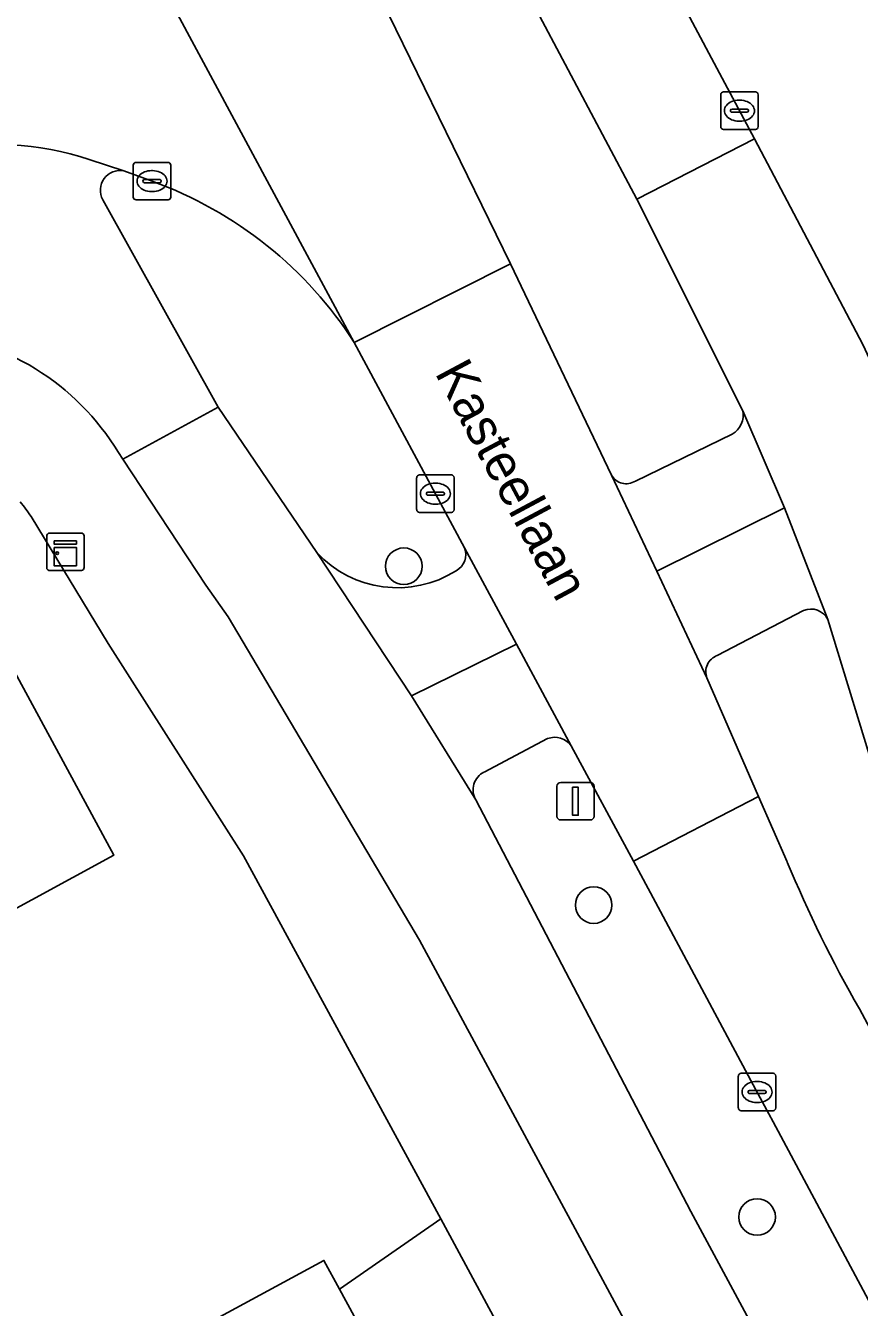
# Model space of a CAD drawing. Extents: x 157793 to 159380, y 380877 to 382313.
# Drawn here: x 158925.94 to 158948.21, y 381745.04 to 381779.27 of the extents above; entities that cross this region are included whole.
import ezdxf

# ---------------------------------------------------------------- set-up
doc = ezdxf.new("R2010")
doc.units = 0
for name, color, linetype in [('IMGEO_Berm_groen', 7, 'Continuous'), ('IMGEO_Boom', 7, 'Continuous'), ('IMGEO_Erf', 7, 'Continuous'), ('IMGEO_Fietspad_gesloten', 7, 'Continuous'), ('IMGEO_Fietspad_open', 7, 'Continuous'), ('IMGEO_Groenvoorziening', 7, 'Continuous'), ('IMGEO_Kast', 7, 'Continuous'), ('IMGEO_Kolk', 7, 'Continuous'), ('IMGEO_Lichtmast', 7, 'Continuous'), ('IMGEO_Muur', 7, 'Continuous'), ('IMGEO_Openbare_ruimte_label', 7, 'Continuous'), ('IMGEO_Pand', 7, 'Continuous'), ('IMGEO_Rijbaan_lokaal_gesloten', 7, 'Continuous'), ('IMGEO_Verkeerseiland_gesloten', 7, 'Continuous'), ('IMGEO_Verkeerseiland_groen', 7, 'Continuous'), ('IMGEO_Verkeerseiland_open', 7, 'Continuous'), ('IMGEO_Voetpad_open', 7, 'Continuous')]:
    doc.layers.add(name, color=color, linetype=linetype)

msp = doc.modelspace()

# ---------------------------------------------------------------- linework, layer by layer
at = {"layer": 'IMGEO_Berm_groen'}
for points in [[(158928.295, 381807.852), (158930.337, 381804.186), (158943.604, 381779.619), (158945.401, 381776.247), (158948.296, 381770.756)], [(158939.878, 381760.232), (158938.179, 381759.338)], [(158968.811, 381707.36), (158963.975, 381716.327), (158957.376, 381728.536), (158945.899, 381750), (158945.442, 381750.854), (158942.76, 381755.863), (158942.168, 381756.961), (158940.511, 381760.039)], [(158937.957, 381758.592), (158943.705, 381747.6), (158966.061, 381706.092)]]:
    msp.add_lwpolyline(points, dxfattribs=at)
for centre, radius, start, end in [((158940.067, 381759.718), 0.547, 35.8457, 110.2417), ((158938.429, 381758.857), 0.542, 117.5147, 209.3406)]:
    msp.add_arc(centre, radius, start, end, dxfattribs=at)
at = {"layer": 'IMGEO_Boom'}
for centre in [(158936.037, 381764.833), (158941.108, 381755.786), (158945.474, 381747.457)]:
    msp.add_circle(centre, 0.489, dxfattribs=at)
at = {"layer": 'IMGEO_Erf'}
for points in [[(158933.901, 381746.299), (158934.32, 381745.528), (158937.022, 381747.405), (158931.756, 381757.101), (158928.144, 381762.772), (158926.083, 381766.157)], [(158912.349, 381759.869), (158912.943, 381758.776), (158913.186, 381758.908), (158914.674, 381759.716), (158918.365, 381761.72), (158924.106, 381764.836), (158928.295, 381757.119), (158923.901, 381754.734), (158922.556, 381754.006), (158917.131, 381751.066), (158916.894, 381750.938), (158916.713, 381750.94), (158916.175, 381751.848), (158912.707, 381750)], [(158898.636, 381714.48), (158903.984, 381717.375), (158904.612, 381716.216), (158904.99, 381716.421), (158905.718, 381716.815), (158910.22, 381719.253), (158911.632, 381720.017), (158916.029, 381722.397), (158916.283, 381721.927), (158918.947, 381723.368), (158920.796, 381719.953), (158921.996, 381720.603), (158924.739, 381719.787), (158925.457, 381722.044), (158920.681, 381730.913), (158918.292, 381735.306), (158917.24, 381737.239), (158920.017, 381738.749), (158922.794, 381740.259), (158925.57, 381741.769), (158928.347, 381743.279), (158929.509, 381743.911), (158931.124, 381744.789), (158933.901, 381746.299)]]:
    msp.add_lwpolyline(points, dxfattribs=at)
msp.add_arc((158922.697, 381763.944), 4.045, 33.1708, 40.1501, dxfattribs=at)
at = {"layer": 'IMGEO_Fietspad_gesloten'}
msp.add_lwpolyline([(158966.061, 381706.092), (158943.705, 381747.6), (158937.957, 381758.592), (158936.244, 381761.371), (158933.713, 381765.2), (158931.077, 381769.08), (158928.533, 381767.689), (158930.753, 381764.33), (158931.349, 381763.482), (158936.457, 381754.845), (158939.072, 381750), (158947.033, 381735.237), (158967.603, 381696.522)], dxfattribs=at)
at = {"layer": 'IMGEO_Fietspad_open'}
for points in [[(158928.558, 381775.388), (158927.636, 381775.692)], [(158928.413, 381767.87), (158928.533, 381767.689), (158931.077, 381769.08), (158927.999, 381774.619)], [(158946.201, 381766.395), (158945.091, 381768.985)], [(158944.81, 381768.36), (158942.221, 381767.108)], [(158941.582, 381767.267), (158942.792, 381764.7)], [(158942.792, 381764.7), (158946.201, 381766.395)], [(158933.713, 381765.2), (158936.244, 381761.371), (158939.045, 381762.755), (158937.66, 381765.322)]]:
    msp.add_lwpolyline(points, dxfattribs=at)
for centre, radius, start, end in [((158925.113, 381768.033), 8.064, 71.765, 101.9917), ((158928.455, 381774.875), 0.523, 78.6271, 209.3448), ((158922.71, 381764.432), 6.659, 31.0819, 85.773), ((158944.509, 381768.871), 0.593, 300.4976, 11.085), ((158941.976, 381767.487), 0.451, 209.1519, 302.9022), ((158937.206, 381765.144), 0.488, 297.8826, 21.3976), ((158935.866, 381767.189), 2.931, 222.7406, 302.3465)]:
    msp.add_arc(centre, radius, start, end, dxfattribs=at)
at = {"layer": 'IMGEO_Groenvoorziening'}
msp.add_lwpolyline([(158929.293, 381722.782), (158941.947, 381729.539), (158943.663, 381735.114), (158937.022, 381747.405), (158934.32, 381745.528), (158937.341, 381739.973), (158940.611, 381733.659), (158927.464, 381726.566)], close=True, dxfattribs=at)
at = {"layer": 'IMGEO_Kast'}
for p, q in [((158926.574, 381765.719), (158927.415, 381765.719)), ((158927.415, 381765.719), (158926.574, 381765.719)), ((158926.499, 381764.794), (158926.499, 381765.635)), ((158926.499, 381765.635), (158926.499, 381764.794)), ((158927.499, 381765.644), (158927.499, 381764.803)), ((158927.499, 381764.803), (158927.499, 381765.644)), ((158927.424, 381764.719), (158926.583, 381764.719)), ((158926.583, 381764.719), (158927.424, 381764.719))]:
    msp.add_line(p, q, dxfattribs=at)
for points in [[(158926.694, 381765.509), (158927.294, 381765.509), (158927.294, 381765.424), (158926.694, 381765.424), (158926.694, 381765.509)], [(158926.694, 381765.334), (158927.294, 381765.334), (158927.294, 381764.845), (158926.694, 381764.845), (158926.694, 381765.334)]]:
    msp.add_lwpolyline(points, dxfattribs=at)
msp.add_circle((158926.778, 381765.183), 0.0377, dxfattribs=at)
for centre, start, end in [((158926.577, 381765.641), 92.4484, 184.2845), ((158926.577, 381765.641), 92.4484, 184.2845), ((158927.421, 381765.641), 2.4484, 94.2845), ((158927.421, 381765.641), 2.4484, 94.2845), ((158926.577, 381764.797), 182.4484, 274.2845), ((158926.577, 381764.797), 182.4484, 274.2845), ((158927.421, 381764.797), 272.4484, 4.2845), ((158927.421, 381764.797), 272.4484, 4.2845)]:
    msp.add_arc(centre, 0.0779, start, end, dxfattribs=at)
at = {"layer": 'IMGEO_Kolk'}
for p, q in [((158944.501, 381776.57), (158944.501, 381777.422)), ((158944.576, 381777.496), (158945.428, 381777.496)), ((158945.502, 381777.422), (158945.502, 381776.57)), ((158944.76, 381776.99), (158944.76, 381777.002)), ((158945.198, 381776.953), (158944.8, 381776.953)), ((158944.803, 381777.039), (158945.201, 381777.039)), ((158944.989, 381777.276), (158945.014, 381777.276)), ((158945.244, 381777.002), (158945.244, 381776.99)), ((158945.012, 381776.716), (158944.987, 381776.716)), ((158945.428, 381776.496), (158944.576, 381776.496)), ((158928.887, 381775.616), (158929.739, 381775.616)), ((158928.812, 381774.69), (158928.812, 381775.542)), ((158929.3, 381775.396), (158929.325, 381775.396)), ((158929.813, 381775.542), (158929.813, 381774.69)), ((158929.071, 381775.11), (158929.071, 381775.122)), ((158929.509, 381775.073), (158929.111, 381775.073)), ((158929.114, 381775.159), (158929.512, 381775.159)), ((158929.555, 381775.122), (158929.555, 381775.11)), ((158929.739, 381774.616), (158928.887, 381774.616)), ((158929.323, 381774.836), (158929.298, 381774.836)), ((158936.38, 381766.345), (158936.38, 381767.197)), ((158936.455, 381767.271), (158937.307, 381767.271)), ((158936.868, 381767.051), (158936.893, 381767.051)), ((158937.381, 381767.197), (158937.381, 381766.345)), ((158936.639, 381766.765), (158936.639, 381766.777)), ((158937.077, 381766.728), (158936.679, 381766.728)), ((158936.682, 381766.814), (158937.08, 381766.814)), ((158937.123, 381766.777), (158937.123, 381766.765)), ((158936.891, 381766.491), (158936.866, 381766.491)), ((158937.307, 381766.271), (158936.455, 381766.271)), ((158945.047, 381751.295), (158945.899, 381751.295)), ((158944.972, 381750.369), (158944.972, 381751.221)), ((158945.46, 381751.075), (158945.485, 381751.075)), ((158945.973, 381751.221), (158945.973, 381750.369)), ((158945.231, 381750.789), (158945.231, 381750.801)), ((158945.669, 381750.752), (158945.271, 381750.752)), ((158945.274, 381750.838), (158945.672, 381750.838)), ((158945.715, 381750.801), (158945.715, 381750.789)), ((158945.899, 381750.295), (158945.047, 381750.295)), ((158945.483, 381750.515), (158945.458, 381750.515))]:
    msp.add_line(p, q, dxfattribs=at)
for points in [[(158944.501, 381776.57), (158944.501, 381777.422)], [(158944.576, 381777.496), (158945.428, 381777.496)], [(158945.502, 381777.422), (158945.502, 381776.57)], [(158945.428, 381776.496), (158944.576, 381776.496)], [(158928.887, 381775.616), (158929.739, 381775.616)], [(158928.812, 381774.69), (158928.812, 381775.542)], [(158929.813, 381775.542), (158929.813, 381774.69)], [(158929.739, 381774.616), (158928.887, 381774.616)], [(158936.38, 381766.345), (158936.38, 381767.197)], [(158936.455, 381767.271), (158937.307, 381767.271)], [(158937.381, 381767.197), (158937.381, 381766.345)], [(158937.307, 381766.271), (158936.455, 381766.271)], [(158945.047, 381751.295), (158945.899, 381751.295)], [(158944.972, 381750.369), (158944.972, 381751.221)], [(158945.973, 381751.221), (158945.973, 381750.369)], [(158945.899, 381750.295), (158945.047, 381750.295)]]:
    msp.add_lwpolyline(points, dxfattribs=at)
for centre, radius, start, end in [((158944.578, 381777.42), 0.0765, 91.552, 178.448), ((158944.578, 381777.42), 0.0765, 91.552, 178.448), ((158945.426, 381777.42), 0.0765, 1.552, 88.448), ((158945.426, 381777.42), 0.0765, 1.552, 88.448), ((158944.8, 381776.999), 0.0403, 85.8775, 175.7526), ((158944.797, 381776.989), 0.0366, 178.938, 274.7102), ((158945.201, 381776.996), 0.043, 264.8664, 352.4533), ((158945.205, 381777.001), 0.0386, 1.7309, 96.639), ((158944.578, 381776.572), 0.0765, 181.552, 268.448), ((158944.578, 381776.572), 0.0765, 181.552, 268.448), ((158945.426, 381776.572), 0.0765, 271.552, 358.448), ((158945.426, 381776.572), 0.0765, 271.552, 358.448), ((158928.889, 381775.54), 0.0765, 91.552, 178.448), ((158928.889, 381775.54), 0.0765, 91.552, 178.448), ((158929.737, 381775.54), 0.0765, 1.552, 88.448), ((158929.737, 381775.54), 0.0765, 1.552, 88.448), ((158929.111, 381775.119), 0.0403, 85.8775, 175.7526), ((158929.108, 381775.109), 0.0366, 178.938, 274.7102), ((158929.512, 381775.116), 0.043, 264.8664, 352.4533), ((158929.516, 381775.121), 0.0386, 1.7309, 96.639), ((158928.889, 381774.692), 0.0765, 181.552, 268.448), ((158928.889, 381774.692), 0.0765, 181.552, 268.448), ((158929.737, 381774.692), 0.0765, 271.552, 358.448), ((158929.737, 381774.692), 0.0765, 271.552, 358.448), ((158936.457, 381767.195), 0.0765, 91.552, 178.448), ((158936.457, 381767.195), 0.0765, 91.552, 178.448), ((158937.305, 381767.195), 0.0765, 1.552, 88.448), ((158937.305, 381767.195), 0.0765, 1.552, 88.448), ((158936.679, 381766.774), 0.0403, 85.8775, 175.7526), ((158936.676, 381766.764), 0.0366, 178.938, 274.7102), ((158937.08, 381766.771), 0.043, 264.8664, 352.4533), ((158937.084, 381766.776), 0.0386, 1.7309, 96.639), ((158936.457, 381766.347), 0.0765, 181.552, 268.448), ((158936.457, 381766.347), 0.0765, 181.552, 268.448), ((158937.305, 381766.347), 0.0765, 271.552, 358.448), ((158937.305, 381766.347), 0.0765, 271.552, 358.448), ((158945.049, 381751.219), 0.0765, 91.552, 178.448), ((158945.049, 381751.219), 0.0765, 91.552, 178.448), ((158945.897, 381751.219), 0.0765, 1.552, 88.448), ((158945.897, 381751.219), 0.0765, 1.552, 88.448), ((158945.271, 381750.798), 0.0403, 85.8775, 175.7526), ((158945.268, 381750.788), 0.0366, 178.938, 274.7102), ((158945.672, 381750.795), 0.043, 264.8664, 352.4533), ((158945.676, 381750.8), 0.0386, 1.7309, 96.639), ((158945.049, 381750.371), 0.0765, 181.552, 268.448), ((158945.049, 381750.371), 0.0765, 181.552, 268.448), ((158945.897, 381750.371), 0.0765, 271.552, 358.448), ((158945.897, 381750.371), 0.0765, 271.552, 358.448)]:
    msp.add_arc(centre, radius, start, end, dxfattribs=at)
for centre, major_axis, ratio, start_param, end_param in [((158944.988, 381776.996), (-0.387, 0.002), 0.722429, 4.712389, 7.853982), ((158945.013, 381776.996), (-0.39, 0.002), 0.717154, 1.570796, 4.712389), ((158929.299, 381775.116), (-0.387, 0.002), 0.722429, 4.712389, 7.853982), ((158929.324, 381775.116), (-0.39, 0.002), 0.717154, 1.570796, 4.712389), ((158936.867, 381766.771), (-0.387, 0.002), 0.722429, 4.712389, 7.853982), ((158936.892, 381766.771), (-0.39, 0.002), 0.717154, 1.570796, 4.712389), ((158945.459, 381750.795), (-0.387, 0.002), 0.722429, 4.712389, 7.853982), ((158945.484, 381750.795), (-0.39, 0.002), 0.717154, 1.570796, 4.712389)]:
    msp.add_ellipse(centre, major_axis=major_axis, ratio=ratio, start_param=start_param, end_param=end_param, dxfattribs=at)
at = {"layer": 'IMGEO_Lichtmast'}
for p, q in [((158940.127, 381758.158), (158940.127, 381758.958)), ((158940.127, 381758.958), (158940.127, 381758.158)), ((158940.227, 381759.058), (158941.017, 381759.058)), ((158941.017, 381759.058), (158940.227, 381759.058)), ((158941.117, 381758.958), (158941.117, 381758.158)), ((158941.117, 381758.158), (158941.117, 381758.958)), ((158941.017, 381758.058), (158940.227, 381758.058)), ((158940.227, 381758.058), (158941.017, 381758.058))]:
    msp.add_line(p, q, dxfattribs=at)
msp.add_lwpolyline([(158940.547, 381758.933), (158940.697, 381758.933), (158940.697, 381758.183), (158940.547, 381758.183), (158940.547, 381758.933)], dxfattribs=at)
for centre, start, end in [((158940.227, 381758.958), 90, 180), ((158940.227, 381758.958), 90, 180), ((158941.017, 381758.958), 0, 90), ((158941.017, 381758.958), 360, 90), ((158940.227, 381758.158), 180, 270), ((158940.227, 381758.158), 180, 270), ((158941.017, 381758.158), 270, 0), ((158941.017, 381758.158), 270, 0)]:
    msp.add_arc(centre, 0.1, start, end, dxfattribs=at)
at = {"layer": 'IMGEO_Muur'}
for points in [[(158926.083, 381766.157), (158928.144, 381762.772)], [(158928.144, 381762.772), (158931.756, 381757.101)]]:
    msp.add_lwpolyline(points, dxfattribs=at)
at = {"layer": 'IMGEO_Pand'}
for points in [[(158922.556, 381754.006), (158923.901, 381754.734), (158928.295, 381757.119), (158924.106, 381764.836), (158918.365, 381761.72)], [(158934.564, 381738.463), (158937.341, 381739.973), (158934.32, 381745.528), (158933.901, 381746.299), (158931.124, 381744.789)]]:
    msp.add_lwpolyline(points, close=True, dxfattribs=at)
at = {"layer": 'IMGEO_Rijbaan_lokaal_gesloten'}
for points in [[(158938.597, 381781.548), (158942.26, 381774.634), (158945.401, 381776.247), (158943.604, 381779.619), (158930.337, 381804.186)], [(158924.713, 381797.029), (158923.055, 381800.18), (158919.795, 381798.501), (158934.713, 381770.805), (158938.886, 381772.906), (158935.443, 381779.966)], [(158934.713, 381770.805), (158919.795, 381798.501)], [(158927.636, 381775.692), (158928.558, 381775.388), (158929.313, 381775.116)], [(158946.278, 381756.936), (158945.515, 381758.685), (158942.168, 381756.961), (158942.76, 381755.863), (158945.442, 381750.854), (158945.899, 381750), (158957.376, 381728.536), (158963.975, 381716.327), (158968.811, 381707.36)], [(158952.339, 381745.3), (158949.821, 381750), (158948.205, 381753.015)]]:
    msp.add_lwpolyline(points, dxfattribs=at)
for points in [[(158948.467, 381759.803), (158951.907, 381760.79), (158950.581, 381765.367), (158949.526, 381768.111), (158948.296, 381770.756), (158945.401, 381776.247), (158942.26, 381774.634), (158945.091, 381768.985), (158946.201, 381766.395), (158947.359, 381763.413)], [(158945.515, 381758.685), (158944.133, 381761.856), (158942.792, 381764.7), (158941.582, 381767.267), (158938.886, 381772.906), (158934.713, 381770.805), (158937.66, 381765.322), (158939.045, 381762.755), (158940.511, 381760.039), (158942.168, 381756.961)]]:
    msp.add_lwpolyline(points, close=True, dxfattribs=at)
for centre, radius, start, end in [((158925.113, 381768.033), 8.064, 71.765, 101.9917), ((158925.638, 381764.969), 10.792, 51.2958, 70.0897), ((158925.681, 381765.018), 10.727, 32.6502, 51.3144), ((158978.404, 381770.29), 34.791, 202.5722, 209.772)]:
    msp.add_arc(centre, radius, start, end, dxfattribs=at)
at = {"layer": 'IMGEO_Verkeerseiland_gesloten'}
for points in [[(158945.091, 381768.985), (158942.26, 381774.634), (158938.597, 381781.548)], [(158935.443, 381779.966), (158938.886, 381772.906), (158941.582, 381767.267)], [(158942.221, 381767.108), (158944.81, 381768.36)]]:
    msp.add_lwpolyline(points, dxfattribs=at)
for centre, radius, start, end in [((158944.509, 381768.871), 0.593, 300.4976, 11.085), ((158941.976, 381767.487), 0.451, 209.1519, 302.9022)]:
    msp.add_arc(centre, radius, start, end, dxfattribs=at)
at = {"layer": 'IMGEO_Verkeerseiland_groen'}
for points in [[(158929.313, 381775.116), (158928.558, 381775.388)], [(158927.999, 381774.619), (158931.077, 381769.08), (158933.713, 381765.2)], [(158937.66, 381765.322), (158934.713, 381770.805)]]:
    msp.add_lwpolyline(points, dxfattribs=at)
for centre, radius, start, end in [((158928.455, 381774.875), 0.523, 78.6271, 209.3448), ((158925.638, 381764.969), 10.792, 51.2958, 70.0897), ((158925.681, 381765.018), 10.727, 32.6502, 51.3144), ((158937.206, 381765.144), 0.488, 297.8826, 21.3976), ((158935.866, 381767.189), 2.931, 222.7406, 302.3465)]:
    msp.add_arc(centre, radius, start, end, dxfattribs=at)
at = {"layer": 'IMGEO_Verkeerseiland_open'}
for points in [[(158946.717, 381763.647), (158944.409, 381762.448)], [(158948.467, 381759.803), (158947.359, 381763.413)], [(158944.133, 381761.856), (158945.515, 381758.685)], [(158945.515, 381758.685), (158946.278, 381756.936)], [(158948.205, 381753.015), (158949.821, 381750), (158952.339, 381745.3)]]:
    msp.add_lwpolyline(points, dxfattribs=at)
for centre, radius, start, end in [((158946.916, 381763.195), 0.494, 26.1884, 113.7594), ((158944.562, 381762.016), 0.458, 109.521, 200.4876), ((158978.404, 381770.29), 34.791, 202.5722, 209.772)]:
    msp.add_arc(centre, radius, start, end, dxfattribs=at)
at = {"layer": 'IMGEO_Voetpad_open'}
for points in [[(158931.349, 381763.482), (158930.753, 381764.33), (158928.533, 381767.689), (158928.413, 381767.87)], [(158946.201, 381766.395), (158942.792, 381764.7)], [(158947.359, 381763.413), (158946.201, 381766.395)], [(158926.083, 381766.157), (158928.144, 381762.772), (158931.756, 381757.101), (158937.022, 381747.405), (158943.663, 381735.114), (158945.657, 381734.578), (158947.033, 381735.237), (158939.072, 381750), (158936.457, 381754.845), (158931.349, 381763.482)], [(158942.792, 381764.7), (158944.133, 381761.856)], [(158944.409, 381762.448), (158946.717, 381763.647)], [(158940.511, 381760.039), (158939.045, 381762.755), (158936.244, 381761.371), (158937.957, 381758.592)], [(158938.179, 381759.338), (158939.878, 381760.232)]]:
    msp.add_lwpolyline(points, dxfattribs=at)
for centre, radius, start, end in [((158922.71, 381764.432), 6.659, 31.0819, 85.773), ((158922.697, 381763.944), 4.045, 33.1708, 40.1501), ((158946.916, 381763.195), 0.494, 26.1884, 113.7594), ((158944.562, 381762.016), 0.458, 109.521, 200.4876), ((158940.067, 381759.718), 0.547, 35.8457, 110.2417), ((158938.429, 381758.857), 0.542, 117.5147, 209.3406)]:
    msp.add_arc(centre, radius, start, end, dxfattribs=at)

# ---------------------------------------------------------------- texts
at = {"layer": 'IMGEO_Openbare_ruimte_label'}
msp.add_text('Kasteellaan', height=1, rotation=298.1028, dxfattribs=at).set_placement((158936.852, 381769.998))

doc.saveas('drawing.dxf')
